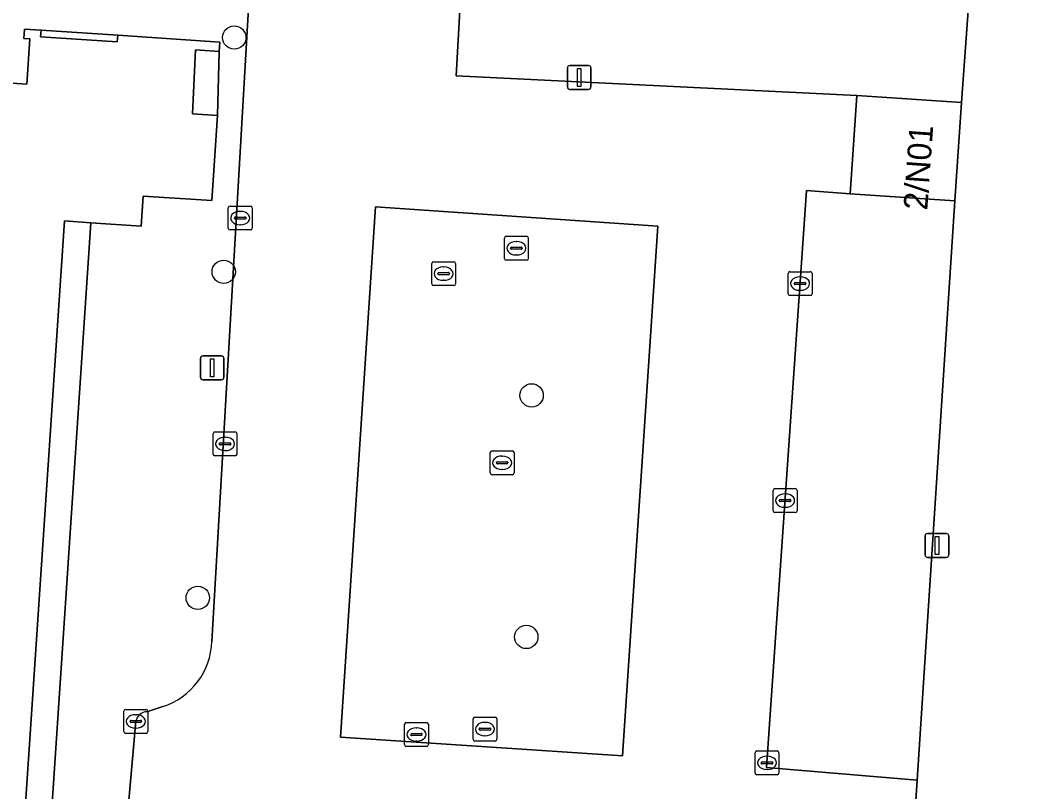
# Model space of a CAD drawing. Extents: x 161084 to 161928, y 385354 to 386522.
# Drawn here: x 161810.87 to 161853.28, y 385828.27 to 385860.6 of the extents above; entities that cross this region are included whole.
import ezdxf

# ---------------------------------------------------------------- set-up
doc = ezdxf.new("R2010")
doc.units = 0
for name, color, linetype in [('IMGEO_Berm_groen', 7, 'Continuous'), ('IMGEO_Boom', 7, 'Continuous'), ('IMGEO_Kolk', 7, 'Continuous'), ('IMGEO_Lichtmast', 7, 'Continuous'), ('IMGEO_Pand', 7, 'Continuous'), ('IMGEO_Pand_nummerreeks', 7, 'Continuous'), ('IMGEO_Parkeervlak_open', 7, 'Continuous'), ('IMGEO_Rijbaan_lokaal_open', 7, 'Continuous'), ('IMGEO_Rioolput', 7, 'Continuous'), ('IMGEO_Voetpad_open', 7, 'Continuous')]:
    doc.layers.add(name, color=color, linetype=linetype)

msp = doc.modelspace()

# ---------------------------------------------------------------- linework, layer by layer
at = {"layer": 'IMGEO_Berm_groen'}
msp.add_lwpolyline([(161851.94, 385879.313), (161850.331, 385857.156), (161850.053, 385853.035), (161848.475, 385828.76), (161848.127, 385823.506), (161847.005, 385811.781), (161849.504, 385812.222), (161860.421, 385812.4), (161860.437, 385843.514), (161860.697, 385856.475), (161860.914, 385862.863)], dxfattribs=at)
at = {"layer": 'IMGEO_Boom'}
for centre in [(161819.846, 385859.878), (161819.403, 385850.062), (161832.31, 385844.882), (161818.314, 385836.399), (161832.088, 385834.758)]:
    msp.add_circle(centre, 0.489, dxfattribs=at)
at = {"layer": 'IMGEO_Kolk'}
for p, q in [((161819.595, 385851.889), (161819.595, 385852.741)), ((161819.67, 385852.815), (161820.522, 385852.815)), ((161820.596, 385852.741), (161820.596, 385851.889)), ((161819.854, 385852.309), (161819.854, 385852.321)), ((161819.897, 385852.358), (161820.295, 385852.358)), ((161820.083, 385852.595), (161820.108, 385852.595)), ((161820.338, 385852.321), (161820.338, 385852.309)), ((161820.292, 385852.272), (161819.894, 385852.272)), ((161820.106, 385852.035), (161820.081, 385852.035)), ((161820.522, 385851.815), (161819.67, 385851.815)), ((161831.171, 385850.622), (161831.171, 385851.474)), ((161831.246, 385851.548), (161832.098, 385851.548)), ((161832.172, 385851.474), (161832.172, 385850.622)), ((161831.43, 385851.042), (161831.43, 385851.054)), ((161831.473, 385851.091), (161831.871, 385851.091)), ((161831.659, 385851.328), (161831.684, 385851.328)), ((161831.914, 385851.054), (161831.914, 385851.042)), ((161831.868, 385851.005), (161831.47, 385851.005)), ((161831.682, 385850.768), (161831.657, 385850.768)), ((161832.098, 385850.548), (161831.246, 385850.548)), ((161843.063, 385849.141), (161843.063, 385849.993)), ((161843.138, 385850.067), (161843.99, 385850.067)), ((161843.551, 385849.847), (161843.576, 385849.847)), ((161844.064, 385849.993), (161844.064, 385849.141)), ((161843.322, 385849.561), (161843.322, 385849.573)), ((161843.76, 385849.524), (161843.362, 385849.524)), ((161843.365, 385849.61), (161843.763, 385849.61)), ((161843.806, 385849.573), (161843.806, 385849.561)), ((161843.99, 385849.067), (161843.138, 385849.067)), ((161843.574, 385849.287), (161843.549, 385849.287)), ((161818.958, 385842.423), (161818.958, 385843.275)), ((161819.033, 385843.349), (161819.885, 385843.349)), ((161819.446, 385843.129), (161819.471, 385843.129)), ((161819.959, 385843.275), (161819.959, 385842.423)), ((161819.217, 385842.843), (161819.217, 385842.855)), ((161819.655, 385842.806), (161819.257, 385842.806)), ((161819.26, 385842.892), (161819.658, 385842.892)), ((161819.469, 385842.569), (161819.444, 385842.569)), ((161819.701, 385842.855), (161819.701, 385842.843)), ((161819.885, 385842.349), (161819.033, 385842.349)), ((161830.576, 385841.632), (161830.576, 385842.484)), ((161830.651, 385842.558), (161831.503, 385842.558)), ((161831.064, 385842.338), (161831.089, 385842.338)), ((161831.577, 385842.484), (161831.577, 385841.632)), ((161830.835, 385842.052), (161830.835, 385842.064)), ((161831.273, 385842.015), (161830.875, 385842.015)), ((161830.878, 385842.101), (161831.276, 385842.101)), ((161831.087, 385841.778), (161831.062, 385841.778)), ((161831.319, 385842.064), (161831.319, 385842.052)), ((161831.503, 385841.558), (161830.651, 385841.558)), ((161842.435, 385840.047), (161842.435, 385840.899)), ((161842.51, 385840.973), (161843.362, 385840.973)), ((161843.436, 385840.899), (161843.436, 385840.047)), ((161842.694, 385840.467), (161842.694, 385840.479)), ((161842.737, 385840.516), (161843.135, 385840.516)), ((161842.923, 385840.753), (161842.948, 385840.753)), ((161843.178, 385840.479), (161843.178, 385840.467)), ((161843.132, 385840.43), (161842.734, 385840.43)), ((161842.946, 385840.193), (161842.921, 385840.193)), ((161843.362, 385839.973), (161842.51, 385839.973)), ((161815.218, 385830.793), (161815.218, 385831.645)), ((161815.293, 385831.719), (161816.145, 385831.719)), ((161816.219, 385831.645), (161816.219, 385830.793)), ((161815.477, 385831.213), (161815.477, 385831.225)), ((161815.915, 385831.176), (161815.517, 385831.176)), ((161815.52, 385831.262), (161815.918, 385831.262)), ((161815.706, 385831.499), (161815.731, 385831.499)), ((161815.961, 385831.225), (161815.961, 385831.213)), ((161829.854, 385830.471), (161829.854, 385831.323)), ((161829.929, 385831.397), (161830.781, 385831.397)), ((161830.342, 385831.177), (161830.367, 385831.177)), ((161830.855, 385831.323), (161830.855, 385830.471)), ((161816.145, 385830.719), (161815.293, 385830.719)), ((161815.729, 385830.939), (161815.704, 385830.939)), ((161830.113, 385830.891), (161830.113, 385830.903)), ((161830.551, 385830.854), (161830.153, 385830.854)), ((161830.156, 385830.94), (161830.554, 385830.94)), ((161830.597, 385830.903), (161830.597, 385830.891)), ((161830.781, 385830.397), (161829.929, 385830.397)), ((161830.365, 385830.617), (161830.34, 385830.617)), ((161841.677, 385829.055), (161841.677, 385829.907)), ((161841.752, 385829.981), (161842.604, 385829.981)), ((161842.678, 385829.907), (161842.678, 385829.055)), ((161841.936, 385829.475), (161841.936, 385829.487)), ((161842.374, 385829.438), (161841.976, 385829.438)), ((161841.979, 385829.524), (161842.377, 385829.524)), ((161842.165, 385829.761), (161842.19, 385829.761)), ((161842.42, 385829.487), (161842.42, 385829.475)), ((161842.188, 385829.201), (161842.163, 385829.201)), ((161842.604, 385828.981), (161841.752, 385828.981))]:
    msp.add_line(p, q, dxfattribs=at)
for points in [[(161819.595, 385851.889), (161819.595, 385852.741)], [(161819.67, 385852.815), (161820.522, 385852.815)], [(161820.596, 385852.741), (161820.596, 385851.889)], [(161820.522, 385851.815), (161819.67, 385851.815)], [(161831.171, 385850.622), (161831.171, 385851.474)], [(161831.246, 385851.548), (161832.098, 385851.548)], [(161832.172, 385851.474), (161832.172, 385850.622)], [(161832.098, 385850.548), (161831.246, 385850.548)], [(161843.063, 385849.141), (161843.063, 385849.993)], [(161843.138, 385850.067), (161843.99, 385850.067)], [(161844.064, 385849.993), (161844.064, 385849.141)], [(161843.99, 385849.067), (161843.138, 385849.067)], [(161818.958, 385842.423), (161818.958, 385843.275)], [(161819.033, 385843.349), (161819.885, 385843.349)], [(161819.959, 385843.275), (161819.959, 385842.423)], [(161819.885, 385842.349), (161819.033, 385842.349)], [(161830.576, 385841.632), (161830.576, 385842.484)], [(161830.651, 385842.558), (161831.503, 385842.558)], [(161831.577, 385842.484), (161831.577, 385841.632)], [(161831.503, 385841.558), (161830.651, 385841.558)], [(161842.435, 385840.047), (161842.435, 385840.899)], [(161842.51, 385840.973), (161843.362, 385840.973)], [(161843.436, 385840.899), (161843.436, 385840.047)], [(161843.362, 385839.973), (161842.51, 385839.973)], [(161815.218, 385830.793), (161815.218, 385831.645)], [(161815.293, 385831.719), (161816.145, 385831.719)], [(161816.219, 385831.645), (161816.219, 385830.793)], [(161829.854, 385830.471), (161829.854, 385831.323)], [(161829.929, 385831.397), (161830.781, 385831.397)], [(161830.855, 385831.323), (161830.855, 385830.471)], [(161816.145, 385830.719), (161815.293, 385830.719)], [(161830.781, 385830.397), (161829.929, 385830.397)], [(161841.677, 385829.055), (161841.677, 385829.907)], [(161841.752, 385829.981), (161842.604, 385829.981)], [(161842.678, 385829.907), (161842.678, 385829.055)], [(161842.604, 385828.981), (161841.752, 385828.981)]]:
    msp.add_lwpolyline(points, dxfattribs=at)
for centre, radius, start, end in [((161819.672, 385852.739), 0.0765, 91.552, 178.448), ((161819.672, 385852.739), 0.0765, 91.552, 178.448), ((161820.52, 385852.739), 0.0765, 1.552, 88.448), ((161820.52, 385852.739), 0.0765, 1.552, 88.448), ((161819.894, 385852.318), 0.0403, 85.8775, 175.7526), ((161820.299, 385852.32), 0.0386, 1.7309, 96.639), ((161819.891, 385852.308), 0.0366, 178.938, 274.7102), ((161820.295, 385852.315), 0.043, 264.8664, 352.4533), ((161819.672, 385851.891), 0.0765, 181.552, 268.448), ((161819.672, 385851.891), 0.0765, 181.552, 268.448), ((161820.52, 385851.891), 0.0765, 271.552, 358.448), ((161820.52, 385851.891), 0.0765, 271.552, 358.448), ((161831.248, 385851.472), 0.0765, 91.552, 178.448), ((161831.248, 385851.472), 0.0765, 91.552, 178.448), ((161832.096, 385851.472), 0.0765, 1.552, 88.448), ((161832.096, 385851.472), 0.0765, 1.552, 88.448), ((161831.47, 385851.051), 0.0403, 85.8775, 175.7526), ((161831.467, 385851.041), 0.0366, 178.938, 274.7102), ((161831.871, 385851.048), 0.043, 264.8664, 352.4533), ((161831.875, 385851.053), 0.0386, 1.7309, 96.639), ((161831.248, 385850.624), 0.0765, 181.552, 268.448), ((161831.248, 385850.624), 0.0765, 181.552, 268.448), ((161832.096, 385850.624), 0.0765, 271.552, 358.448), ((161832.096, 385850.624), 0.0765, 271.552, 358.448), ((161843.14, 385849.991), 0.0765, 91.552, 178.448), ((161843.14, 385849.991), 0.0765, 91.552, 178.448), ((161843.988, 385849.991), 0.0765, 1.552, 88.448), ((161843.988, 385849.991), 0.0765, 1.552, 88.448), ((161843.362, 385849.57), 0.0403, 85.8775, 175.7526), ((161843.359, 385849.56), 0.0366, 178.938, 274.7102), ((161843.763, 385849.567), 0.043, 264.8664, 352.4533), ((161843.767, 385849.572), 0.0386, 1.7309, 96.639), ((161843.14, 385849.143), 0.0765, 181.552, 268.448), ((161843.14, 385849.143), 0.0765, 181.552, 268.448), ((161843.988, 385849.143), 0.0765, 271.552, 358.448), ((161843.988, 385849.143), 0.0765, 271.552, 358.448), ((161819.035, 385843.273), 0.0765, 91.552, 178.448), ((161819.035, 385843.273), 0.0765, 91.552, 178.448), ((161819.883, 385843.273), 0.0765, 1.552, 88.448), ((161819.883, 385843.273), 0.0765, 1.552, 88.448), ((161819.257, 385842.852), 0.0403, 85.8775, 175.7526), ((161819.254, 385842.842), 0.0366, 178.938, 274.7102), ((161819.658, 385842.849), 0.043, 264.8664, 352.4533), ((161819.662, 385842.854), 0.0386, 1.7309, 96.639), ((161819.035, 385842.425), 0.0765, 181.552, 268.448), ((161819.035, 385842.425), 0.0765, 181.552, 268.448), ((161819.883, 385842.425), 0.0765, 271.552, 358.448), ((161819.883, 385842.425), 0.0765, 271.552, 358.448), ((161830.653, 385842.482), 0.0765, 91.552, 178.448), ((161830.653, 385842.482), 0.0765, 91.552, 178.448), ((161831.501, 385842.482), 0.0765, 1.552, 88.448), ((161831.501, 385842.482), 0.0765, 1.552, 88.448), ((161830.875, 385842.061), 0.0403, 85.8775, 175.7526), ((161830.872, 385842.051), 0.0366, 178.938, 274.7102), ((161831.276, 385842.058), 0.043, 264.8664, 352.4533), ((161831.28, 385842.063), 0.0386, 1.7309, 96.639), ((161830.653, 385841.634), 0.0765, 181.552, 268.448), ((161830.653, 385841.634), 0.0765, 181.552, 268.448), ((161831.501, 385841.634), 0.0765, 271.552, 358.448), ((161831.501, 385841.634), 0.0765, 271.552, 358.448), ((161842.512, 385840.897), 0.0765, 91.552, 178.448), ((161842.512, 385840.897), 0.0765, 91.552, 178.448), ((161843.36, 385840.897), 0.0765, 1.552, 88.448), ((161843.36, 385840.897), 0.0765, 1.552, 88.448), ((161842.734, 385840.476), 0.0403, 85.8775, 175.7526), ((161842.731, 385840.466), 0.0366, 178.938, 274.7102), ((161843.135, 385840.473), 0.043, 264.8664, 352.4533), ((161843.139, 385840.478), 0.0386, 1.7309, 96.639), ((161842.512, 385840.049), 0.0765, 181.552, 268.448), ((161842.512, 385840.049), 0.0765, 181.552, 268.448), ((161843.36, 385840.049), 0.0765, 271.552, 358.448), ((161843.36, 385840.049), 0.0765, 271.552, 358.448), ((161815.295, 385831.643), 0.0765, 91.552, 178.448), ((161815.295, 385831.643), 0.0765, 91.552, 178.448), ((161816.143, 385831.643), 0.0765, 1.552, 88.448), ((161816.143, 385831.643), 0.0765, 1.552, 88.448), ((161815.517, 385831.222), 0.0403, 85.8775, 175.7526), ((161815.514, 385831.212), 0.0366, 178.938, 274.7102), ((161815.918, 385831.219), 0.043, 264.8664, 352.4533), ((161815.922, 385831.224), 0.0386, 1.7309, 96.639), ((161829.931, 385831.321), 0.0765, 91.552, 178.448), ((161829.931, 385831.321), 0.0765, 91.552, 178.448), ((161830.779, 385831.321), 0.0765, 1.552, 88.448), ((161830.779, 385831.321), 0.0765, 1.552, 88.448), ((161815.295, 385830.795), 0.0765, 181.552, 268.448), ((161815.295, 385830.795), 0.0765, 181.552, 268.448), ((161816.143, 385830.795), 0.0765, 271.552, 358.448), ((161816.143, 385830.795), 0.0765, 271.552, 358.448), ((161830.153, 385830.9), 0.0403, 85.8775, 175.7526), ((161830.15, 385830.89), 0.0366, 178.938, 274.7102), ((161830.554, 385830.897), 0.043, 264.8664, 352.4533), ((161830.558, 385830.902), 0.0386, 1.7309, 96.639), ((161829.931, 385830.473), 0.0765, 181.552, 268.448), ((161829.931, 385830.473), 0.0765, 181.552, 268.448), ((161830.779, 385830.473), 0.0765, 271.552, 358.448), ((161830.779, 385830.473), 0.0765, 271.552, 358.448), ((161841.754, 385829.905), 0.0765, 91.552, 178.448), ((161841.754, 385829.905), 0.0765, 91.552, 178.448), ((161842.602, 385829.905), 0.0765, 1.552, 88.448), ((161842.602, 385829.905), 0.0765, 1.552, 88.448), ((161841.976, 385829.484), 0.0403, 85.8775, 175.7526), ((161841.973, 385829.474), 0.0366, 178.938, 274.7102), ((161842.377, 385829.481), 0.043, 264.8664, 352.4533), ((161842.381, 385829.486), 0.0386, 1.7309, 96.639), ((161841.754, 385829.057), 0.0765, 181.552, 268.448), ((161841.754, 385829.057), 0.0765, 181.552, 268.448), ((161842.602, 385829.057), 0.0765, 271.552, 358.448), ((161842.602, 385829.057), 0.0765, 271.552, 358.448)]:
    msp.add_arc(centre, radius, start, end, dxfattribs=at)
for centre, major_axis, ratio, start_param, end_param in [((161820.082, 385852.315), (-0.387, 0.002), 0.722429, 4.712389, 7.853982), ((161820.107, 385852.315), (-0.39, 0.002), 0.717154, 1.570796, 4.712389), ((161831.658, 385851.048), (-0.387, 0.002), 0.722429, 4.712389, 7.853982), ((161831.683, 385851.048), (-0.39, 0.002), 0.717154, 1.570796, 4.712389), ((161843.55, 385849.567), (-0.387, 0.002), 0.722429, 4.712389, 7.853982), ((161843.575, 385849.567), (-0.39, 0.002), 0.717154, 1.570796, 4.712389), ((161819.445, 385842.849), (-0.387, 0.002), 0.722429, 4.712389, 7.853982), ((161819.47, 385842.849), (-0.39, 0.002), 0.717154, 1.570796, 4.712389), ((161831.063, 385842.058), (-0.387, 0.002), 0.722429, 4.712389, 7.853982), ((161831.088, 385842.058), (-0.39, 0.002), 0.717154, 1.570796, 4.712389), ((161842.922, 385840.473), (-0.387, 0.002), 0.722429, 4.712389, 7.853982), ((161842.947, 385840.473), (-0.39, 0.002), 0.717154, 1.570796, 4.712389), ((161815.705, 385831.219), (-0.387, 0.002), 0.722429, 4.712389, 7.853982), ((161815.73, 385831.219), (-0.39, 0.002), 0.717154, 1.570796, 4.712389), ((161830.341, 385830.897), (-0.387, 0.002), 0.722429, 4.712389, 7.853982), ((161830.366, 385830.897), (-0.39, 0.002), 0.717154, 1.570796, 4.712389), ((161842.164, 385829.481), (-0.387, 0.002), 0.722429, 4.712389, 7.853982), ((161842.189, 385829.481), (-0.39, 0.002), 0.717154, 1.570796, 4.712389)]:
    msp.add_ellipse(centre, major_axis=major_axis, ratio=ratio, start_param=start_param, end_param=end_param, dxfattribs=at)
at = {"layer": 'IMGEO_Lichtmast'}
for p, q in [((161833.908, 385858.707), (161834.698, 385858.707)), ((161834.698, 385858.707), (161833.908, 385858.707)), ((161833.808, 385857.807), (161833.808, 385858.607)), ((161833.808, 385858.607), (161833.808, 385857.807)), ((161834.798, 385858.607), (161834.798, 385857.807)), ((161834.798, 385857.807), (161834.798, 385858.607)), ((161834.698, 385857.707), (161833.908, 385857.707)), ((161833.908, 385857.707), (161834.698, 385857.707)), ((161818.423, 385845.637), (161818.423, 385846.437)), ((161818.423, 385846.437), (161818.423, 385845.637)), ((161818.523, 385846.537), (161819.313, 385846.537)), ((161819.313, 385846.537), (161818.523, 385846.537)), ((161819.413, 385846.437), (161819.413, 385845.637)), ((161819.413, 385845.637), (161819.413, 385846.437)), ((161819.313, 385845.537), (161818.523, 385845.537)), ((161818.523, 385845.537), (161819.313, 385845.537)), ((161848.805, 385838.194), (161848.805, 385838.994)), ((161848.805, 385838.994), (161848.805, 385838.194)), ((161848.905, 385839.094), (161849.695, 385839.094)), ((161849.695, 385839.094), (161848.905, 385839.094)), ((161849.795, 385838.994), (161849.795, 385838.194)), ((161849.795, 385838.194), (161849.795, 385838.994)), ((161849.695, 385838.094), (161848.905, 385838.094)), ((161848.905, 385838.094), (161849.695, 385838.094))]:
    msp.add_line(p, q, dxfattribs=at)
for points in [[(161834.228, 385858.582), (161834.378, 385858.582), (161834.378, 385857.832), (161834.228, 385857.832), (161834.228, 385858.582)], [(161818.843, 385846.412), (161818.993, 385846.412), (161818.993, 385845.662), (161818.843, 385845.662), (161818.843, 385846.412)], [(161849.225, 385838.969), (161849.375, 385838.969), (161849.375, 385838.219), (161849.225, 385838.219), (161849.225, 385838.969)]]:
    msp.add_lwpolyline(points, dxfattribs=at)
for centre, start, end in [((161833.908, 385858.607), 90, 180), ((161833.908, 385858.607), 90, 180), ((161834.698, 385858.607), 0, 90), ((161834.698, 385858.607), 360, 90), ((161833.908, 385857.807), 180, 270), ((161833.908, 385857.807), 180, 270), ((161834.698, 385857.807), 270, 0), ((161834.698, 385857.807), 270, 0), ((161818.523, 385846.437), 90, 180), ((161818.523, 385846.437), 90, 180), ((161819.313, 385846.437), 0, 90), ((161819.313, 385846.437), 360, 90), ((161818.523, 385845.637), 180, 270), ((161818.523, 385845.637), 180, 270), ((161819.313, 385845.637), 270, 0), ((161819.313, 385845.637), 270, 0), ((161848.905, 385838.994), 90, 180), ((161848.905, 385838.994), 90, 180), ((161849.695, 385838.994), 0, 90), ((161849.695, 385838.994), 360, 90), ((161848.905, 385838.194), 180, 270), ((161848.905, 385838.194), 180, 270), ((161849.695, 385838.194), 270, 0), ((161849.695, 385838.194), 270, 0)]:
    msp.add_arc(centre, 0.1, start, end, dxfattribs=at)
at = {"layer": 'IMGEO_Pand'}
msp.add_lwpolyline([(161810.651, 385819.081), (161812.105, 385818.984), (161812.127, 385819.311), (161810.539, 385819.417), (161812.722, 385852.192), (161813.83, 385852.118), (161815.942, 385851.977), (161816.025, 385853.236), (161818.9, 385853.044), (161819.139, 385856.617), (161818.092, 385856.687), (161818.225, 385859.36), (161819.213, 385859.297), (161819.238, 385859.686), (161814.958, 385859.972), (161814.94, 385859.693), (161811.727, 385859.908), (161811.745, 385860.187), (161811.056, 385860.232), (161811.03, 385859.843), (161811.269, 385859.827), (161811.142, 385857.921), (161801.194, 385858.584)], dxfattribs=at)
msp.add_lwpolyline([(161845.947, 385857.452), (161845.669, 385853.331), (161850.053, 385853.035), (161850.331, 385857.156)], close=True, dxfattribs=at)
at = {"layer": 'IMGEO_Parkeervlak_open'}
for points in [[(161843.832, 385853.469), (161842.163, 385829.284), (161848.475, 385828.76), (161850.053, 385853.035), (161845.669, 385853.331)], [(161836.119, 385829.777), (161837.598, 385851.973), (161825.768, 385852.782), (161824.3, 385830.561)]]:
    msp.add_lwpolyline(points, close=True, dxfattribs=at)
at = {"layer": 'IMGEO_Rijbaan_lokaal_open'}
for points in [[(161829.383, 385862.523), (161829.15, 385858.277), (161845.947, 385857.452), (161850.331, 385857.156), (161851.94, 385879.313)], [(161824.568, 385825.054), (161848.127, 385823.506), (161848.475, 385828.76), (161842.163, 385829.284), (161843.832, 385853.469), (161845.669, 385853.331), (161845.947, 385857.452), (161829.15, 385858.277), (161829.383, 385862.523), (161820.549, 385863.056), (161818.902, 385834.572)], [(161816.844, 385831.839), (161816.186, 385831.625)], [(161815.718, 385831.223), (161815.268, 385826.168)]]:
    msp.add_lwpolyline(points, dxfattribs=at)
msp.add_lwpolyline([(161825.768, 385852.782), (161837.598, 385851.973), (161836.119, 385829.777), (161824.3, 385830.561)], close=True, dxfattribs=at)
for centre, radius, start, end in [((161815.95, 385834.654), 2.953, 287.6209, 358.4182), ((161816.207, 385831.127), 0.498, 92.3833, 168.9402)]:
    msp.add_arc(centre, radius, start, end, dxfattribs=at)
at = {"layer": 'IMGEO_Rioolput'}
for p, q in [((161828.12, 385849.558), (161828.12, 385850.41)), ((161828.195, 385850.484), (161829.047, 385850.484)), ((161828.608, 385850.264), (161828.633, 385850.264)), ((161829.121, 385850.41), (161829.121, 385849.558)), ((161828.379, 385849.978), (161828.379, 385849.99)), ((161828.817, 385849.941), (161828.419, 385849.941)), ((161828.422, 385850.027), (161828.82, 385850.027)), ((161828.863, 385849.99), (161828.863, 385849.978)), ((161829.047, 385849.484), (161828.195, 385849.484)), ((161828.631, 385849.704), (161828.606, 385849.704)), ((161827.056, 385831.171), (161827.908, 385831.171)), ((161826.981, 385830.245), (161826.981, 385831.097)), ((161827.283, 385830.714), (161827.681, 385830.714)), ((161827.469, 385830.951), (161827.494, 385830.951)), ((161827.982, 385831.097), (161827.982, 385830.245)), ((161827.24, 385830.665), (161827.24, 385830.677)), ((161827.678, 385830.628), (161827.28, 385830.628)), ((161827.492, 385830.391), (161827.467, 385830.391)), ((161827.724, 385830.677), (161827.724, 385830.665)), ((161827.908, 385830.171), (161827.056, 385830.171))]:
    msp.add_line(p, q, dxfattribs=at)
for points in [[(161828.12, 385849.558), (161828.12, 385850.41)], [(161828.195, 385850.484), (161829.047, 385850.484)], [(161829.121, 385850.41), (161829.121, 385849.558)], [(161829.047, 385849.484), (161828.195, 385849.484)], [(161827.056, 385831.171), (161827.908, 385831.171)], [(161826.981, 385830.245), (161826.981, 385831.097)], [(161827.982, 385831.097), (161827.982, 385830.245)], [(161827.908, 385830.171), (161827.056, 385830.171)]]:
    msp.add_lwpolyline(points, dxfattribs=at)
for centre, radius, start, end in [((161828.197, 385850.408), 0.0765, 91.552, 178.448), ((161828.197, 385850.408), 0.0765, 91.552, 178.448), ((161829.045, 385850.408), 0.0765, 1.552, 88.448), ((161829.045, 385850.408), 0.0765, 1.552, 88.448), ((161828.419, 385849.987), 0.0403, 85.8775, 175.7526), ((161828.416, 385849.977), 0.0366, 178.938, 274.7102), ((161828.82, 385849.984), 0.043, 264.8664, 352.4533), ((161828.824, 385849.989), 0.0386, 1.7309, 96.639), ((161828.197, 385849.56), 0.0765, 181.552, 268.448), ((161828.197, 385849.56), 0.0765, 181.552, 268.448), ((161829.045, 385849.56), 0.0765, 271.552, 358.448), ((161829.045, 385849.56), 0.0765, 271.552, 358.448), ((161827.058, 385831.095), 0.0765, 91.552, 178.448), ((161827.058, 385831.095), 0.0765, 91.552, 178.448), ((161827.906, 385831.095), 0.0765, 1.552, 88.448), ((161827.906, 385831.095), 0.0765, 1.552, 88.448), ((161827.28, 385830.674), 0.0403, 85.8775, 175.7526), ((161827.685, 385830.676), 0.0386, 1.7309, 96.639), ((161827.277, 385830.664), 0.0366, 178.938, 274.7102), ((161827.681, 385830.671), 0.043, 264.8664, 352.4533), ((161827.058, 385830.247), 0.0765, 181.552, 268.448), ((161827.058, 385830.247), 0.0765, 181.552, 268.448), ((161827.906, 385830.247), 0.0765, 271.552, 358.448), ((161827.906, 385830.247), 0.0765, 271.552, 358.448)]:
    msp.add_arc(centre, radius, start, end, dxfattribs=at)
for centre, major_axis, ratio, start_param, end_param in [((161828.607, 385849.984), (-0.387, 0.002), 0.722429, 4.712389, 7.853982), ((161828.632, 385849.984), (-0.39, 0.002), 0.717154, 1.570796, 4.712389), ((161827.468, 385830.671), (-0.387, 0.002), 0.722429, 4.712389, 7.853982), ((161827.493, 385830.671), (-0.39, 0.002), 0.717154, 1.570796, 4.712389)]:
    msp.add_ellipse(centre, major_axis=major_axis, ratio=ratio, start_param=start_param, end_param=end_param, dxfattribs=at)
at = {"layer": 'IMGEO_Voetpad_open'}
for points in [[(161818.902, 385834.572), (161820.549, 385863.056)], [(161801.194, 385858.584), (161811.142, 385857.921), (161811.269, 385859.827), (161811.03, 385859.843), (161811.056, 385860.232), (161811.745, 385860.187), (161814.958, 385859.972), (161819.238, 385859.686), (161819.213, 385859.297), (161819.139, 385856.617), (161818.9, 385853.044), (161816.025, 385853.236), (161815.942, 385851.977), (161813.83, 385852.118), (161811.931, 385823.605), (161812.411, 385823.573), (161812.127, 385819.311), (161812.105, 385818.984), (161810.651, 385819.081)], [(161816.186, 385831.625), (161816.844, 385831.839)], [(161815.268, 385826.168), (161815.718, 385831.223)]]:
    msp.add_lwpolyline(points, dxfattribs=at)
for points in [[(161811.745, 385860.187), (161811.727, 385859.908), (161814.94, 385859.693), (161814.958, 385859.972)], [(161819.213, 385859.297), (161818.225, 385859.36), (161818.092, 385856.687), (161819.139, 385856.617)], [(161812.411, 385823.573), (161811.931, 385823.605), (161813.83, 385852.118), (161812.722, 385852.192), (161810.539, 385819.417), (161812.127, 385819.311)]]:
    msp.add_lwpolyline(points, close=True, dxfattribs=at)
for centre, radius, start, end in [((161815.95, 385834.654), 2.953, 287.6209, 358.4182), ((161816.207, 385831.127), 0.498, 92.3833, 168.9402)]:
    msp.add_arc(centre, radius, start, end, dxfattribs=at)

# ---------------------------------------------------------------- texts
at = {"layer": 'IMGEO_Pand_nummerreeks'}
msp.add_text('2/N01', height=1, rotation=85.9483, dxfattribs=at).set_placement((161848.895, 385852.621))

doc.saveas('drawing.dxf')
